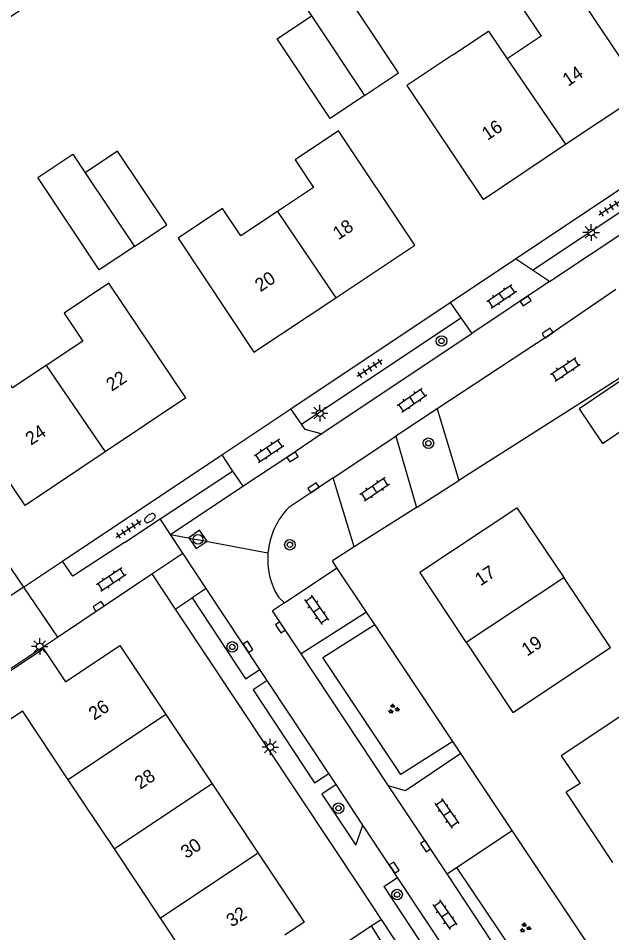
# Model space of a CAD drawing. Extents: x 137999 to 141000, y 397500 to 400501.
# Drawn here: x 138210.1 to 138255, y 399701.6 to 399770.7 of the extents above; entities that cross this region are included whole.
import ezdxf

# ---------------------------------------------------------------- set-up
doc = ezdxf.new("R2010")
doc.units = 0
for name, color, linetype in [('gg-afsc-erfafscheiding', 7, 'Continuous'), ('gg-afsc-hekwerk', 7, 'Continuous'), ('gg-anno-huisnummerreeks BGT', 7, 'Continuous'), ('gg-bbg-bijgebouw', 7, 'Continuous'), ('gg-bbg-gedigitaliseerde bebouwing', 7, 'Continuous'), ('gg-bbg-gedigitaliseerde bijgebouw', 7, 'Continuous'), ('gg-bbg-hoofdgebouw', 7, 'Continuous'), ('gg-bbg-tussenscheiding', 7, 'Continuous'), ('gg-knt-verharding', 7, 'Continuous'), ('gg-knt-verharding nz', 7, 'Continuous'), ('gt-grn-groengrens', 7, 'Continuous'), ('gt-grn-weggrens', 7, 'Continuous'), ('gt-symb-boom', 7, 'Continuous'), ('gt-symb-brandkraan', 7, 'Continuous'), ('gt-symb-groenvak', 7, 'Continuous'), ('gt-symb-klinker verharding', 7, 'Continuous'), ('gt-symb-kolk', 7, 'Continuous'), ('gt-symb-lichtmast', 7, 'Continuous'), ('gt-symb-rioolschacht', 7, 'Continuous'), ('gt-symb-tegel verharding', 7, 'Continuous')]:
    doc.layers.add(name, color=color, linetype=linetype)

# ---------------------------------------------------------------- blocks, each defined once
blk = doc.blocks.new('gt0-BOOM')
at = {"layer": 'gt-symb-boom'}
for radius in [0.4, 0.2]:
    blk.add_circle((0, 0), radius, dxfattribs=at)
blk = doc.blocks.new('gt0-LMAST')
at = {"layer": 'gt-symb-lichtmast'}
for p, q in [((-0.182, 0.173), (-0.447, 0.438)), ((-0.005, 0.246), (-0.005, 0.621)), ((0.172, 0.173), (0.437, 0.438)), ((-0.255, -0.004), (-0.63, -0.004)), ((-0.182, -0.181), (-0.447, -0.446)), ((-0.005, -0.254), (-0.005, -0.629)), ((0.437, -0.446), (0.172, -0.181)), ((0.245, -0.004), (0.62, -0.004))]:
    blk.add_line(p, q, dxfattribs=at)
blk.add_circle((-0.005, -0.004), 0.25, dxfattribs=at)
blk = doc.blocks.new('gt0-KOLK')
at = {"layer": 'gt-symb-kolk'}
blk.add_lwpolyline([(0, 0), (0.375, 0), (0.375, 0.4), (-0.375, 0.4), (-0.375, 0), (0, 0)], dxfattribs=at)
blk = doc.blocks.new('gt0-GRVAK')
at = {"layer": 'gt-symb-groenvak'}
for p, q in [((-0.11, 0.189), (-0.228, 0.24)), ((-0.182, 0.153), (0.088, 0.153)), ((-0.091, 0.211), (-0.156, 0.322)), ((-0.047, 0.214), (-0.047, 0.393)), ((-0.004, 0.211), (0.061, 0.322)), ((0.015, 0.189), (0.133, 0.24)), ((0.262, -0.052), (0.197, 0.059)), ((0.305, -0.049), (0.305, 0.13)), ((0.349, -0.052), (0.414, 0.059)), ((-0.245, -0.228), (-0.363, -0.177)), ((-0.318, -0.264), (-0.047, -0.264)), ((-0.226, -0.206), (-0.291, -0.095)), ((-0.183, -0.203), (-0.183, -0.024)), ((-0.139, -0.206), (-0.074, -0.095)), ((-0.12, -0.228), (-0.002, -0.177)), ((0.243, -0.074), (0.125, -0.023)), ((0.17, -0.11), (0.441, -0.11)), ((0.368, -0.074), (0.486, -0.023))]:
    blk.add_line(p, q, dxfattribs=at)
blk = doc.blocks.new('gt0-KL1')
at = {"layer": 'gt-symb-klinker verharding'}
for p, q in [((-1.15, 0.3), (1.15, 0.3)), ((-1, -0.3), (-1, 0.3)), ((-0.5, 0.3), (-0.5, 0.45)), ((0, -0.3), (0, 0.3)), ((0.5, 0.3), (0.5, 0.45)), ((1, -0.3), (1, 0.3)), ((-1.15, -0.3), (1.15, -0.3)), ((-0.5, -0.45), (-0.5, -0.3)), ((0.5, -0.45), (0.5, -0.3))]:
    blk.add_line(p, q, dxfattribs=at)
blk = doc.blocks.new('gt0-TEG1')
at = {"layer": 'gt-symb-tegel verharding'}
for p, q in [((-1.125, 0), (1.125, 0)), ((-0.9, -0.25), (-0.9, 0.25)), ((-0.45, -0.25), (-0.45, 0.25)), ((0, -0.25), (0, 0.25)), ((0.45, -0.25), (0.45, 0.25)), ((0.9, -0.25), (0.9, 0.25))]:
    blk.add_line(p, q, dxfattribs=at)
blk = doc.blocks.new('gt0-BR')
at = {"layer": 'gt-symb-brandkraan'}
for centre, radius, start, end in [((-0.244, 0), 0.206, 107.56694, 252.43307), ((0.599, -2.664), 3, 106.89205, 107.56694), ((0, -0.691), 0.938, 73.10799, 106.89205), ((-0.599, -2.664), 3, 72.43309, 73.10799), ((0.244, 0), 0.206, 287.56695, 72.43309), ((0.599, 2.664), 3, 252.43307, 253.10797), ((0, 0.691), 0.938, 253.10797, 286.89206), ((-0.599, 2.664), 3, 286.89206, 287.56695)]:
    blk.add_arc(centre, radius, start, end, dxfattribs=at)
blk = doc.blocks.new('gt0-RS')
at = {"layer": 'gt-symb-rioolschacht'}
blk.add_lwpolyline([(-0.5, -0.5), (0.5, -0.5), (0.5, 0.5), (-0.5, 0.5)], close=True, dxfattribs=at)
blk.add_circle((0, 0), 0.375, dxfattribs=at)

msp = doc.modelspace()

# ---------------------------------------------------------------- linework, layer by layer
at = {"layer": 'gg-afsc-erfafscheiding'}
for p, q in [((138235.489, 399730.729), (138233.84, 399729.68)), ((138237.046, 399724.877), (138236.428, 399725.803)), ((138242.944, 399716.04), (138237.046, 399724.877)), ((138243.548, 399715.135), (138242.944, 399716.04)), ((138254.544, 399698.643), (138247.429, 399709.315))]:
    msp.add_line(p, q, dxfattribs=at)
msp.add_lwpolyline([(138259.804, 399804.254), (138239.687, 399790.829), (138189.968, 399757.875), (138210.5, 399727.687)], dxfattribs=at)
at = {"layer": 'gg-afsc-hekwerk'}
msp.add_line((138201.94, 399716.49), (138211.916, 399723.152), dxfattribs=at)
at = {"layer": 'gg-bbg-bijgebouw'}
msp.add_lwpolyline([(138257.9, 399744.81), (138252.49, 399741.18), (138254.25, 399738.56), (138259.67, 399742.2)], dxfattribs=at)
at = {"layer": 'gg-bbg-gedigitaliseerde bebouwing'}
for points in [[(138257.37, 399765.11), (138251.635, 399773.675), (138248.247, 399771.409), (138249.632, 399769.339), (138247.05, 399767.612)], [(138242.95, 399767.923), (138245.639, 399769.721), (138247.05, 399767.612)], [(138242.95, 399767.923), (138239.467, 399765.593), (138245.23, 399756.99)], [(138240.06, 399753.54), (138234.313, 399762.172), (138231.031, 399759.984), (138232.416, 399757.907), (138229.69, 399756.09)], [(138229.69, 399756.09), (138226.919, 399754.243), (138225.543, 399756.307), (138222.171, 399754.059), (138227.91, 399745.44)], [(138222.76, 399741.99), (138216.945, 399750.671), (138213.556, 399748.406), (138214.966, 399746.296), (138212.194, 399744.444)], [(138212.194, 399744.444), (138209.671, 399742.758), (138208.26, 399744.871), (138208.14, 399744.79)]]:
    msp.add_lwpolyline(points, dxfattribs=at)
at = {"layer": 'gg-bbg-gedigitaliseerde bijgebouw'}
for points in [[(138236.268, 399764.852), (138238.842, 399766.57), (138234.088, 399773.71), (138231.503, 399771.988), (138232.249, 399770.871)], [(138236.268, 399764.852), (138233.673, 399763.119), (138229.655, 399769.139), (138232.249, 399770.871)], [(138218.873, 399753.433), (138221.32, 399755.063), (138217.594, 399760.645), (138215.149, 399759.013)], [(138218.873, 399753.433), (138216.218, 399751.666), (138211.567, 399758.651), (138214.213, 399760.414), (138215.149, 399759.013)]]:
    msp.add_lwpolyline(points, dxfattribs=at)
at = {"layer": 'gg-bbg-hoofdgebouw'}
for p, q in [((138251.463, 399761.159), (138257.37, 399765.11)), ((138245.23, 399756.99), (138251.463, 399761.159)), ((138234.098, 399749.565), (138240.06, 399753.54)), ((138227.91, 399745.44), (138234.098, 399749.565)), ((138222.76, 399741.99), (138216.655, 399737.91)), ((138211.995, 399723.035), (138213.662, 399720.539)), ((138213.877, 399713.143), (138210.415, 399718.337)), ((138221.262, 399718.06), (138224.745, 399712.83)), ((138217.362, 399707.915), (138213.877, 399713.143)), ((138224.745, 399712.83), (138228.227, 399707.601)), ((138255.04, 399706.89), (138251.52, 399712.2)), ((138220.846, 399702.687), (138217.362, 399707.915)), ((138224.33, 399697.46), (138220.846, 399702.687))]:
    msp.add_line(p, q, dxfattribs=at)
for points in [[(138216.655, 399737.91), (138210.61, 399733.87), (138204.78, 399742.52), (138208.14, 399744.79)], [(138243.965, 399723.525), (138240.44, 399728.83), (138247.79, 399733.7), (138251.328, 399728.418)], [(138243.965, 399723.525), (138247.49, 399718.22), (138254.87, 399723.13), (138251.328, 399728.418)], [(138213.662, 399720.539), (138217.78, 399723.29), (138221.262, 399718.06)], [(138211.995, 399723.035), (138206.176, 399719.156), (138207.843, 399716.623), (138210.415, 399718.337)], [(138260.022, 399720.855), (138251.145, 399714.948), (138252.558, 399712.85), (138251.52, 399712.2)], [(138228.227, 399707.601), (138231.71, 399702.37), (138230.236, 399701.39)]]:
    msp.add_lwpolyline(points, dxfattribs=at)
at = {"layer": 'gg-bbg-tussenscheiding'}
for p, q in [((138232.249, 399770.871), (138236.268, 399764.852)), ((138247.05, 399767.612), (138251.463, 399761.159)), ((138215.149, 399759.013), (138218.873, 399753.433)), ((138229.69, 399756.09), (138234.098, 399749.565)), ((138212.194, 399744.444), (138216.655, 399737.91)), ((138243.965, 399723.525), (138251.328, 399728.418)), ((138221.262, 399718.06), (138213.877, 399713.143)), ((138224.745, 399712.83), (138217.362, 399707.915)), ((138228.227, 399707.601), (138220.846, 399702.687))]:
    msp.add_line(p, q, dxfattribs=at)
at = {"layer": 'gg-knt-verharding'}
for p, q in [((138247.694, 399752.512), (138260.108, 399760.797)), ((138248.971, 399751.645), (138260.902, 399759.607)), ((138250.245, 399750.78), (138261.695, 399758.419)), ((138242.746, 399749.209), (138247.694, 399752.512)), ((138248.971, 399751.645), (138247.694, 399752.512)), ((138250.245, 399750.78), (138248.971, 399751.645)), ((138230.706, 399741.173), (138242.746, 399749.209)), ((138242.746, 399749.209), (138243.556, 399748.046)), ((138231.495, 399740.02), (138243.556, 399748.046)), ((138243.556, 399748.046), (138244.378, 399746.866)), ((138232.992, 399739.27), (138244.378, 399746.866)), ((138256.954, 399744.384), (138243.389, 399735.754)), ((138225.482, 399737.687), (138230.706, 399741.173)), ((138231.495, 399740.02), (138230.706, 399741.173)), ((138241.753, 399741.18), (138238.637, 399739.106)), ((138241.753, 399741.18), (138243.389, 399735.754)), ((138238.637, 399739.106), (138240.199, 399733.725)), ((138213.45, 399729.656), (138225.482, 399737.687)), ((138225.482, 399737.687), (138226.294, 399736.466)), ((138220.816, 399732.849), (138226.294, 399736.466)), ((138226.294, 399736.466), (138227.061, 399735.313)), ((138233.911, 399735.959), (138232.21, 399734.826)), ((138235.489, 399730.729), (138233.911, 399735.959)), ((138221.6, 399731.67), (138227.061, 399735.313)), ((138232.21, 399734.826), (138230.549, 399733.72)), ((138240.199, 399733.725), (138235.489, 399730.729)), ((138218.115, 399731.066), (138220.816, 399732.849)), ((138221.6, 399731.67), (138220.816, 399732.849)), ((138222.534, 399730.26), (138221.6, 399731.67)), ((138220.19, 399728.69), (138222.534, 399730.26)), ((138224.305, 399727.587), (138222.534, 399730.26)), ((138210.5, 399727.687), (138213.45, 399729.656)), ((138234.186, 399729.162), (138233.84, 399729.68)), ((138230.208, 399726.506), (138234.186, 399729.162)), ((138236.428, 399725.803), (138234.186, 399729.162)), ((138213.064, 399723.919), (138220.19, 399728.69)), ((138220.19, 399728.69), (138221.96, 399726.026)), ((138210.5, 399727.687), (138213.064, 399723.919)), ((138224.305, 399727.587), (138223.243, 399726.88)), ((138228.352, 399721.477), (138224.305, 399727.587)), ((138230.208, 399726.506), (138229.759, 399726.937)), ((138221.96, 399726.026), (138236.069, 399704.789)), ((138230.208, 399726.506), (138229.314, 399725.913)), ((138231.476, 399722.654), (138229.314, 399725.913)), ((138236.428, 399725.803), (138231.476, 399722.654)), ((138211.916, 399723.152), (138213.064, 399723.919)), ((138211.995, 399723.035), (138211.916, 399723.152)), ((138238.09, 399712.685), (138231.476, 399722.654)), ((138228.904, 399720.644), (138228.352, 399721.477)), ((138233.565, 399713.606), (138228.904, 399720.644)), ((138247.429, 399709.315), (138243.548, 399715.135)), ((138234.119, 399712.77), (138233.565, 399713.606)), ((138236.141, 399709.718), (138234.119, 399712.77)), ((138242.504, 399706.031), (138238.09, 399712.685)), ((138235.615, 399708.186), (138236.141, 399709.718)), ((138238.134, 399706.71), (138236.141, 399709.718)), ((138243.216, 399706.506), (138247.429, 399709.315)), ((138238.765, 399705.756), (138238.134, 399706.71)), ((138242.504, 399706.031), (138243.216, 399706.506)), ((138249.111, 399696.073), (138242.504, 399706.031)), ((138237.727, 399705.068), (138238.765, 399705.756)), ((138243.521, 399698.578), (138238.765, 399705.756)), ((138236.069, 399704.789), (138237.531, 399702.587)), ((138237.727, 399705.068), (138243.114, 399696.948)), ((138237.531, 399702.587), (138242.468, 399695.157))]:
    msp.add_line(p, q, dxfattribs=at)
for points in [[(138210.5, 399727.687), (138209.56, 399727.06), (138187.762, 399760.012)], [(138232.992, 399739.27), (138231.78, 399739.602), (138231.495, 399740.02)], [(138218.115, 399731.066), (138214.214, 399728.522), (138213.45, 399729.656)], [(138223.243, 399726.88), (138227.283, 399720.775), (138228.352, 399721.477)], [(138228.904, 399720.644), (138227.843, 399719.926), (138232.499, 399712.909), (138233.565, 399713.606)], [(138243.548, 399715.135), (138239.377, 399712.303), (138238.09, 399712.685)], [(138234.119, 399712.77), (138233.044, 399712.04), (138235.615, 399708.186)]]:
    msp.add_lwpolyline(points, dxfattribs=at)
for centre, radius, start, end in [((138234.509, 399729.821), 5.557, 135.44347, 175.09754), ((138234.505, 399729.821), 5.553, 175.08951, 211.28312)]:
    msp.add_arc(centre, radius, start, end, dxfattribs=at)
at = {"layer": 'gg-knt-verharding nz'}
for p, q in [((138250.245, 399750.78), (138244.378, 399746.866)), ((138230.409, 399737.505), (138232.992, 399739.27)), ((138233.911, 399735.959), (138238.637, 399739.106)), ((138227.061, 399735.313), (138230.409, 399737.505))]:
    msp.add_line(p, q, dxfattribs=at)
msp.add_lwpolyline([(138255.269, 399750.187), (138250.221, 399746.734), (138241.753, 399741.18)], dxfattribs=at)
at = {"layer": 'gt-grn-groengrens'}
for p, q in [((138240.199, 399733.725), (138243.389, 399735.754)), ((138243.216, 399706.506), (138250.382, 399695.879)), ((138236.782, 399702.089), (138237.531, 399702.587)), ((138231.875, 399698.829), (138236.782, 399702.089))]:
    msp.add_line(p, q, dxfattribs=at)
for points in [[(138242.944, 399716.04), (138239.005, 399713.536), (138233.108, 399722.373), (138237.046, 399724.877)], [(138236.782, 399702.089), (138241.058, 399695.273), (138232.063, 399689.369), (138229.319, 399689.592), (138229.789, 399688.569)]]:
    msp.add_lwpolyline(points, dxfattribs=at)
at = {"layer": 'gt-grn-weggrens'}
for p, q in [((138221.6, 399731.67), (138228.972, 399730.296)), ((138221.96, 399726.026), (138223.243, 399726.88))]:
    msp.add_line(p, q, dxfattribs=at)

# ---------------------------------------------------------------- block references
at = {"layer": 'gt-symb-boom'}
for p in [(138242.087, 399746.298), (138241.099, 399738.569), (138230.63, 399730.898), (138226.271, 399723.179), (138234.3, 399710.988), (138238.732, 399704.462)]:
    msp.add_blockref('gt0-BOOM', p, dxfattribs=at)
at = {"layer": 'gt-symb-brandkraan', "rotation": -146.29404346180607}
msp.add_blockref('gt0-BR', (138220.049, 399732.918), dxfattribs=at)
at = {"layer": 'gt-symb-groenvak'}
for p in [(138238.45, 399718.49), (138248.398, 399701.947)]:
    msp.add_blockref('gt0-GRVAK', p, dxfattribs=at)
at = {"layer": 'gt-symb-klinker verharding'}
for p, rotation in [((138246.626, 399749.67), 33.83302869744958), ((138251.457, 399744.162), 33.83302869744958), ((138239.859, 399741.82), 34.532124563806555), ((138229.054, 399738.008), 33.83302869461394), ((138237.042, 399735.102), 33.99203971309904), ((138217.137, 399728.278), 33.833028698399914), ((138232.647, 399725.984), -55.181645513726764), ((138242.494, 399710.601), -55.181645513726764), ((138242.339, 399702.941), -55.46787543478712)]:
    msp.add_blockref('gt0-KL1', p, dxfattribs=dict(at, rotation=rotation))
at = {"layer": 'gt-symb-kolk'}
for p, rotation in [((138248.336, 399749.483), -145.80858761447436), ((138250.221, 399746.734), 34.37718999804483), ((138230.715, 399737.705), -146.7866775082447), ((138232.52, 399735.034), 33.70595654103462), ((138216.281, 399726.074), 33.78542795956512), ((138229.742, 399724.542), -56.500599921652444), ((138227.291, 399723.08), -56.500599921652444), ((138240.715, 399708.003), -56.500599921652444), ((138238.347, 399706.389), -56.500599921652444)]:
    msp.add_blockref('gt0-KOLK', p, dxfattribs=dict(at, rotation=rotation))
at = {"layer": 'gt-symb-lichtmast'}
for p in [(138253.405, 399754.502), (138232.887, 399740.85), (138211.72, 399723.206), (138229.152, 399715.615)]:
    msp.add_blockref('gt0-LMAST', p, dxfattribs=at)
at = {"layer": 'gt-symb-rioolschacht', "rotation": -145.38819363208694}
msp.add_blockref('gt0-RS', (138223.68, 399731.305), dxfattribs=at)
at = {"layer": 'gt-symb-tegel verharding'}
for p, rotation in [((138254.925, 399756.424), -146.50059992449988), ((138236.661, 399744.23), -146.5005999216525), ((138218.437, 399732.092), 33.705956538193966)]:
    msp.add_blockref('gt0-TEG1', p, dxfattribs=dict(at, rotation=rotation))

# ---------------------------------------------------------------- texts
at = {"layer": 'gg-anno-huisnummerreeks BGT'}
for s, rotation, p in [('14', 33.8, (138251.658, 399765.5)), ('16', 33.8, (138245.558, 399761.42)), ('18', 33.7, (138234.294, 399753.902)), ('20', 33.7, (138228.402, 399749.975)), ('22', 33.8, (138217.16, 399742.456)), ('24', 33.8, (138211.058, 399738.378)), ('17', 33.6, (138245.031, 399727.745)), ('19', 33.6, (138248.558, 399722.437)), ('26', 33.7, (138215.833, 399717.596)), ('28', 33.7, (138219.315, 399712.366)), ('30', 33.7, (138222.798, 399707.137)), ('32', 33.7, (138226.241, 399701.965))]:
    msp.add_text(s, height=1, rotation=rotation, dxfattribs=at).set_placement(p)

doc.saveas('drawing.dxf')
